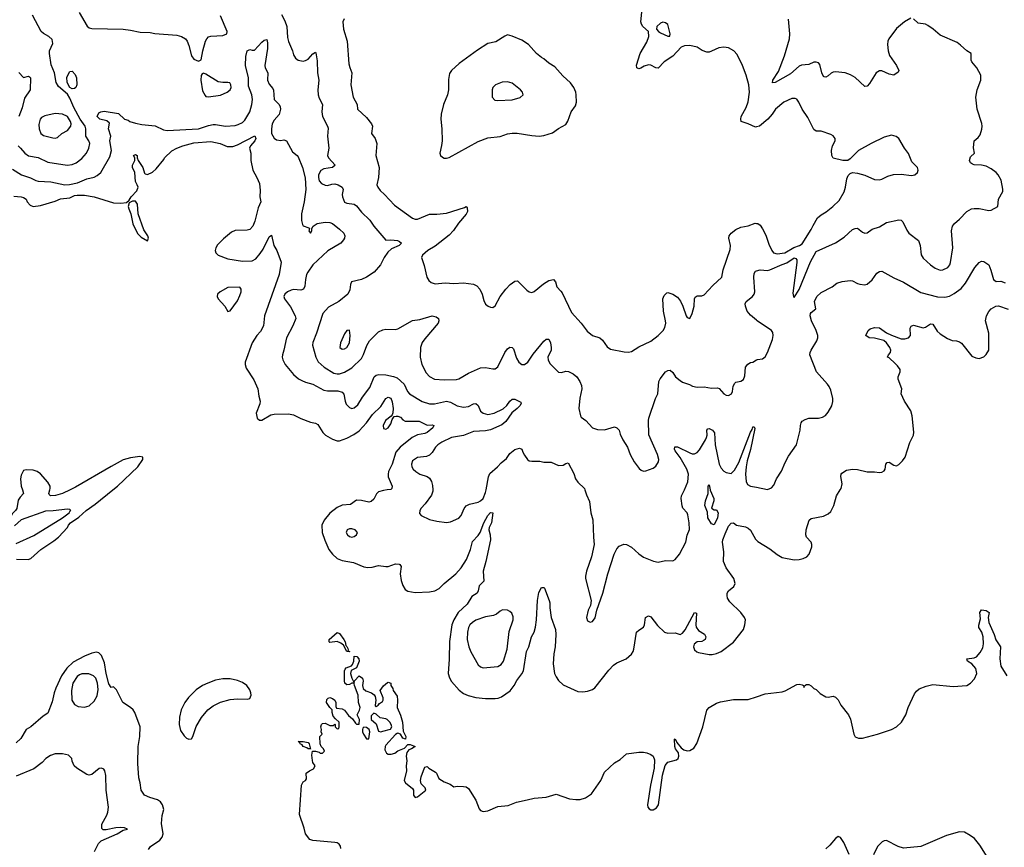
# Model space of a CAD drawing. Header units: inches. Extents: x 2001573 to 2220545, y 644482 to 846830.
# Tile 285 of 656: x 2123938 to 2132038, y 727060 to 733867. Entities that reach past the tile are written whole.
import ezdxf

# ---------------------------------------------------------------- set-up
doc = ezdxf.new("R2010")
doc.units = ezdxf.units.IN
doc.header["$MEASUREMENT"] = 0
for name, color, linetype in [('C1722', 7, 'Continuous'), ('C1723', 7, 'Continuous'), ('C1732', 7, 'Continuous'), ('C1733', 7, 'Continuous')]:
    doc.layers.add(name, color=color, linetype=linetype)

msp = doc.modelspace()

# ---------------------------------------------------------------- linework, layer by layer
at = {"layer": 'C1722', "color": 5}
for points, elevation in [([(2123960.4, 730000), (2123970.4, 729970), (2123940.6, 729939.4), (2123924.7, 729915.3), (2123913.2, 729846.8), (2123903.7, 729830), (2123876.7, 729803.3), (2123854, 729750), (2123845.4, 729745.4), (2123832.7, 729750), (2123840.4, 729850), (2123832.6, 729870), (2123810, 729899.6), (2123771.6, 729930), (2123730, 729982), (2123710, 729995.1), (2123695.4, 730000)], 220), ([(2123910.6, 729430.6), (2124006.2, 729426.2), (2124030, 729434), (2124113.1, 729510), (2124219.5, 729580.5), (2124256.3, 729610), (2124329.8, 729690.2), (2124338.9, 729710), (2124355.4, 729730), (2124423.6, 729776.4), (2124485.8, 729830), (2124557.8, 729882.2), (2124704.5, 730000)], 220), ([(2124353.7, 730000), (2124290, 729968.8), (2124233.2, 729953.2), (2124191.7, 729951.7), (2124180.5, 729960.5), (2124177, 729970), (2124186.5, 730000)], 220), ([(2126960.3, 730000), (2126930, 729995.9), (2126890, 729982.7), (2126872.9, 729967.1), (2126850, 729924), (2126830, 729903.1), (2126810, 729898.4), (2126750, 729913.3), (2126710, 729913.8), (2126659.3, 729880.7), (2126590, 729872.7), (2126550, 729855), (2126490, 729808.9), (2126441.5, 729750), (2126424.3, 729710), (2126425.2, 729650), (2126447.3, 729587.3), (2126482, 729510), (2126510.1, 729470.1), (2126550, 729435.5), (2126590, 729419.7), (2126682.7, 729402.7), (2126770, 729367.9), (2126801, 729361), (2126836.3, 729363.7), (2126890, 729378.5), (2126950, 729369.1), (2126970, 729370.2), (2127030, 729391.3), (2127058.8, 729390), (2127066.4, 729386.4), (2127075.6, 729370), (2127067.3, 729310), (2127074.8, 729254.8), (2127090, 729214), (2127110, 729180.5), (2127130, 729165.5), (2127190, 729154.6), (2127310, 729161.5), (2127352.7, 729170), (2127390, 729187.9), (2127430.6, 729229.4), (2127525.7, 729310), (2127570, 729359.1), (2127614, 729426), (2127645.8, 729510), (2127664.3, 729575.7), (2127710, 729625.4), (2127725.7, 729650), (2127757.5, 729730), (2127790, 729788.8), (2127810, 729813.4), (2127830, 729810.8), (2127819.6, 729730), (2127798.7, 729690), (2127798.6, 729670), (2127809.1, 729630), (2127810.1, 729590), (2127772.5, 729410), (2127751.3, 729330), (2127755.6, 729250), (2127717.7, 729210), (2127710.1, 729169.9), (2127701.5, 729150), (2127657.3, 729122.7), (2127619.6, 729060.4), (2127545.7, 728990), (2127508.1, 728930), (2127492.1, 728890), (2127473.3, 728753.3), (2127471.6, 728608.4), (2127462.6, 728490), (2127472.8, 728452.8), (2127490, 728423), (2127552.9, 728352.9), (2127590, 728325.7), (2127628.3, 728308.3), (2127690, 728291.1), (2127770, 728283.6), (2127850, 728284.4), (2127873.4, 728286.6), (2127902.5, 728297.5), (2127971.8, 728348.2), (2128005.6, 728390), (2128027.8, 728432.2), (2128070, 728485.8), (2128082, 728510), (2128107.1, 728670), (2128125.7, 728710), (2128148.2, 728790), (2128170.7, 728830), (2128182.2, 728870), (2128190.7, 728930), (2128196.8, 729090), (2128210, 729156), (2128230, 729198), (2128250, 729196), (2128254, 729190), (2128294.6, 729090), (2128300.3, 729070), (2128300.2, 729030), (2128311.3, 728950), (2128344.4, 728850), (2128347.9, 728810), (2128342, 728710), (2128331.3, 728650), (2128326, 728570), (2128338.5, 728490), (2128350, 728462), (2128370, 728432.7), (2128410, 728396.4), (2128530, 728340.3), (2128570, 728338.9), (2128610, 728344.9), (2128650, 728358.3), (2128669, 728371), (2128783.6, 728516.4), (2128822.2, 728557.8), (2128850, 728578.4), (2128926, 728610), (2128970, 728648), (2128983.6, 728670), (2128989.7, 728690.3), (2129011.1, 728828.9), (2129030, 728846.4), (2129070.6, 728869.4), (2129078.5, 728890), (2129087.3, 728950), (2129110, 728963.8), (2129130, 728955.5), (2129184.1, 728884.1), (2129243.7, 728830), (2129270, 728821.6), (2129330, 728822.9), (2129370, 728811.5), (2129390, 728822.3), (2129411.7, 728848.3), (2129490, 728990.4), (2129506, 728986), (2129498.9, 728890), (2129502.7, 728870), (2129523.4, 728843.4), (2129572.1, 728812.1), (2129581.2, 728790), (2129576.3, 728770), (2129570, 728762.6), (2129550, 728753.1), (2129510, 728749.1), (2129486, 728730), (2129482.3, 728710), (2129490, 728683.1), (2129508, 728668), (2129522.5, 728662.5), (2129610, 728646.5), (2129634.3, 728645.7), (2129670, 728652.8), (2129710, 728671.6), (2129810, 728747), (2129892.2, 728850), (2129904.4, 728890), (2129908.3, 728930), (2129900.4, 728950), (2129869.8, 728990), (2129779.1, 729079.1), (2129762, 729110), (2129757.7, 729130), (2129758.7, 729150), (2129769.6, 729170), (2129813.9, 729206.1), (2129822.9, 729230), (2129813.3, 729270), (2129750, 729359.7), (2129727.6, 729410), (2129731.7, 729490), (2129720.7, 729570), (2129723.5, 729590), (2129741.6, 729638.4), (2129770, 729700.7), (2129790, 729725.8), (2129810, 729727.6), (2129834.8, 729710), (2129910, 729696), (2129930, 729684.2), (2129950, 729668.2), (2129990, 729594.9), (2130000, 729585.1)], 220), ([(2127336.1, 730000), (2127336.5, 729990), (2127324.4, 729955.6), (2127273.8, 729886.2), (2127240.5, 729850), (2127230.7, 729830), (2127226.8, 729806.8), (2127242, 729790), (2127310, 729757.1), (2127370, 729741.6), (2127450, 729730.4), (2127483.3, 729736.7), (2127550, 729766.7), (2127570, 729787.7), (2127593.3, 729846.7), (2127610, 729868.7), (2127638.7, 729881.3), (2127710, 729899.7), (2127730, 729910.2), (2127751.6, 729930), (2127770, 729977.3), (2127774.2, 730000)], 240), ([(2128587.7, 730000), (2128599.8, 729959.8), (2128624.5, 729904.5), (2128636, 729810), (2128653.2, 729753.2), (2128657.1, 729610), (2128663.8, 729550), (2128643, 729450), (2128600.5, 729330), (2128592.7, 729290), (2128593, 729270), (2128639.1, 729090), (2128634.8, 729050), (2128614, 729010), (2128601, 728950), (2128610, 728922), (2128630, 728911.3), (2128650, 728918), (2128671.7, 728948.3), (2128686, 729010), (2128734, 729150), (2128776.9, 729310), (2128827.8, 729470), (2128850, 729514), (2128870, 729538), (2128907.9, 729552.1), (2128930, 729550.4), (2128970, 729528.5), (2129030, 729473.1), (2129070, 729447.4), (2129152.1, 729412.1), (2129190, 729405.8), (2129250, 729418.5), (2129310, 729417.1), (2129330, 729425.8), (2129365.4, 729470), (2129417.8, 729570), (2129430, 729626), (2129447.2, 729672.8), (2129445.8, 729730), (2129435, 729795), (2129427.8, 729810), (2129393.7, 729850), (2129387.2, 729867.2), (2129379.3, 729930), (2129383.5, 729950), (2129405.8, 730000)], 240), ([(2129617.9, 730000), (2129618.3, 729998.3), (2129647.6, 729930), (2129648.4, 729910), (2129630.4, 729850), (2129650, 729836.5), (2129670, 729836.9), (2129684.1, 729810), (2129678.5, 729770), (2129650, 729713), (2129630, 729719.3), (2129599.2, 729770), (2129596.6, 729816.6), (2129574.6, 729870), (2129578.5, 729910), (2129602.2, 729970), (2129602.1, 730000)], 220), ([(2123910, 729559.3), (2124055, 729625), (2124290.6, 729770), (2124344.2, 729810), (2124352.9, 729827.1), (2124359.3, 729830), (2124350, 729838), (2124330, 729840.7), (2124212.5, 729827.5), (2124150, 729826), (2123950, 729752.3), (2123896.2, 729703.8)], 240), ([(2124998.5, 727041.5), (2125014.1, 727065.9), (2125090, 727119.5), (2125110, 727144.4), (2125117.4, 727170), (2125103.3, 727256.7), (2125110, 727321), (2125123, 727370), (2125112.8, 727410), (2125095.1, 727435.1), (2125070.9, 727450.9), (2125009.3, 727470), (2124963.7, 727490), (2124938, 727530), (2124929.4, 727590), (2124918, 727630), (2124909.5, 727750.5), (2124912.3, 727890), (2124927, 727970), (2124929.4, 728050), (2124883.7, 728170), (2124872.3, 728190), (2124849.4, 728210), (2124787, 728250), (2124734.9, 728354.9), (2124710, 728379), (2124690, 728374), (2124670, 728405.2), (2124648.3, 728490), (2124636.2, 728576.2), (2124610, 728638), (2124590, 728659.7), (2124570, 728665.4), (2124530, 728656.9), (2124470, 728632.1), (2124378.7, 728581.3), (2124325.8, 728534.2), (2124282.5, 728470), (2124236.1, 728370), (2124221.9, 728330), (2124204.9, 728255.1), (2124170, 728163.7), (2124130, 728138.3), (2124030, 728049.6), (2123990, 728029.5), (2123946.4, 727953.6), (2123910, 727919.3)], 220), ([(2126578.4, 727050), (2126575.8, 727070), (2126565.9, 727085.9), (2126550, 727096.4), (2126530, 727100.7), (2126350, 727115.8), (2126324.4, 727124.4), (2126289.7, 727170), (2126278.2, 727218.2), (2126238.9, 727330), (2126255.1, 727570), (2126270, 727598.8), (2126288.7, 727610), (2126298, 727622), (2126295.3, 727670), (2126322, 727690), (2126354, 727706), (2126368, 727730), (2126350, 727758), (2126346.3, 727773.7), (2126342, 727818), (2126346, 727850), (2126371.1, 727851.1), (2126402, 727842), (2126410, 727834), (2126430, 727834), (2126446, 727850), (2126438, 727870), (2126418, 727890), (2126408.4, 727911.6), (2126406, 727970), (2126426, 727990), (2126418, 728010), (2126422, 728030), (2126415.3, 728050), (2126422, 728070), (2126430, 728078), (2126450, 728082), (2126490, 728062), (2126518, 728062), (2126530, 728074), (2126534, 728070), (2126534, 728050), (2126550, 728034), (2126562, 728038), (2126566, 728050), (2126566, 728090), (2126535.3, 728115.3), (2126518, 728138), (2126508.7, 728170), (2126508, 728190), (2126489.1, 728209.1), (2126462, 728250), (2126464.7, 728275.3), (2126474.6, 728285.4), (2126490, 728291.3), (2126510, 728284.7), (2126530, 728271), (2126538.8, 728250), (2126538, 728218), (2126545.4, 728205.4), (2126590, 728199.1), (2126610, 728187.3), (2126644, 728144), (2126676.9, 728116.9), (2126699.6, 728079.6), (2126710, 728072), (2126730, 728074), (2126732.3, 728110), (2126715.3, 728150), (2126733.4, 728186.6), (2126737.6, 728210), (2126724.2, 728250), (2126721.5, 728310), (2126691.6, 728390), (2126690, 728406), (2126688.9, 728408.9), (2126670, 728409.3), (2126650, 728398.4), (2126630, 728395.1), (2126612.7, 728410), (2126609.6, 728429.6), (2126609.4, 728510), (2126614.8, 728525.2), (2126624.9, 728535.1), (2126666.2, 728553.8), (2126676.9, 728563.1), (2126687.8, 728590), (2126689.3, 728630.7), (2126710.8, 728630), (2126727.3, 728610), (2126730.5, 728590), (2126710, 728535.3), (2126665.8, 728514.2), (2126660.5, 728490), (2126670, 728451.3), (2126690, 728414), (2126693.2, 728430), (2126729.3, 728470.7), (2126759.1, 728450), (2126764.4, 728430), (2126758.7, 728390), (2126764.7, 728364.7), (2126786.2, 728346.2), (2126831.6, 728331.6), (2126854, 728314), (2126861.6, 728301.6), (2126867.7, 728270), (2126861, 728230), (2126863.5, 728223.5), (2126870, 728218), (2126888, 728230), (2126897.2, 728242.8), (2126922, 728258), (2126928.7, 728270), (2126929, 728290), (2126903.7, 728350), (2126930, 728386.8), (2126964, 728416), (2126970, 728418), (2126991, 728410), (2126991.3, 728391.3), (2127006.8, 728366.8), (2127010.8, 728350), (2127042.8, 728302.8), (2127046.8, 728270), (2127042, 728210), (2127070, 728145.5), (2127087.5, 728090), (2127093.9, 728013.9), (2127114, 727970), (2127111, 727949), (2127090, 727957.2), (2127069.5, 727989.5), (2127050, 727999.3), (2127043.8, 727996.2), (2127030, 727986.6), (2126950, 727899.7), (2126943.9, 727890), (2126941.8, 727861.8), (2126954.3, 727834.3), (2126970, 727824.9), (2126994.2, 727825.8), (2127024.8, 727835.2), (2127050, 727853.4), (2127104, 727876), (2127130, 727904.7), (2127150, 727904.7), (2127190.7, 727890), (2127162, 727870), (2127138.8, 727861.2), (2127121.4, 727838.6), (2127117.3, 727810), (2127122.8, 727770), (2127116.3, 727730), (2127120.4, 727690), (2127100.5, 727610), (2127110.6, 727590), (2127170, 727542.8), (2127177.1, 727530), (2127178, 727490), (2127190, 727470.8), (2127210, 727474.9), (2127279, 727530), (2127274, 727550), (2127241.5, 727581.5), (2127235.1, 727610), (2127239.4, 727640.6), (2127267.3, 727712.7), (2127270, 727718), (2127290, 727724.7), (2127304.7, 727710), (2127358, 727678), (2127366, 727670), (2127387, 727627), (2127430, 727597.6), (2127480.5, 727580.5), (2127510, 727556), (2127538, 727562), (2127590, 727561.3), (2127610, 727556.2), (2127630, 727542.8), (2127690, 727447), (2127716.7, 727376.7), (2127730, 727361.3), (2127750, 727353.7), (2127790, 727358.7), (2127870, 727396.1), (2127957, 727403), (2128026, 727430), (2128111.6, 727451.6), (2128170, 727464), (2128268.3, 727471.7), (2128350, 727496.3), (2128459.9, 727459.9), (2128511.8, 727451.8), (2128550, 727452.5), (2128593.8, 727466.2), (2128641.6, 727498.4), (2128718.8, 727610), (2128750, 727679), (2128830, 727754.1), (2128877.5, 727782.5), (2128930, 727828), (2129030, 727841.4), (2129070, 727841.5), (2129098.1, 727838.1), (2129130, 727823.6), (2129150, 727808.7), (2129159.8, 727779.8), (2129158.7, 727710), (2129128.6, 727571.4), (2129101.6, 727410), (2129105.7, 727390), (2129117.3, 727377.3), (2129130, 727368.8), (2129150, 727368.8), (2129175.5, 727384.5), (2129192.3, 727410), (2129226.4, 727653.6), (2129246.6, 727733.4), (2129270, 727760.9), (2129340.2, 727779.8), (2129354.2, 727790), (2129361.6, 727810), (2129357.5, 727837.5), (2129333.3, 727870), (2129326.2, 727890), (2129326, 727950), (2129331, 727951), (2129343.1, 727923.1), (2129378.6, 727878.6), (2129401.4, 727861.4), (2129430, 727853.8), (2129450, 727855.2), (2129484.5, 727875.5), (2129507.4, 727912.6), (2129556.7, 728050), (2129590, 728187.7), (2129610, 728210.3), (2129670, 728246.2), (2129702.8, 728257.2), (2129810, 728276.4), (2129930, 728274.5), (2130000, 728298.8)], 180), ([(2124553.6, 727026.4), (2124587, 727090), (2124607.3, 727112.7), (2124738.9, 727170), (2124790, 727200.3), (2124824, 727210), (2124799.7, 727219.7), (2124770, 727223.1), (2124730, 727219.8), (2124650, 727203.1), (2124624.7, 727204.7), (2124614.2, 727214.2), (2124613.6, 727250), (2124655, 727325), (2124663.1, 727350), (2124667.3, 727390), (2124650.4, 727530), (2124647.8, 727650), (2124638, 727690), (2124630, 727703.6), (2124610, 727709.6), (2124592.7, 727707.3), (2124530, 727659.3), (2124510, 727653.2), (2124490, 727659.3), (2124408, 727710), (2124386, 727730), (2124368.7, 727768.7), (2124368, 727790), (2124338, 727818), (2124290, 727829), (2124230, 727828.7), (2124190, 727815.3), (2124152, 727790), (2124122, 727758), (2124053.4, 727706.6), (2123910, 727645.2)], 240)]:
    msp.add_lwpolyline(points, dxfattribs=dict(at, elevation=elevation))
for points, elevation in [([(2126670, 729679.5), (2126650, 729679.5), (2126631, 729670), (2126624.9, 729650), (2126634, 729630), (2126650, 729616.3), (2126670, 729610.6), (2126690, 729616.3), (2126709.2, 729630), (2126717.2, 729650), (2126699, 729670)], 240), ([(2127910, 729013.3), (2127890, 729002.9), (2127861.5, 728978.5), (2127834.7, 728965.3), (2127770, 728955.1), (2127690, 728928.7), (2127661.7, 728910), (2127642, 728890), (2127630.9, 728869.1), (2127621.6, 728830), (2127619.7, 728770), (2127632.7, 728710), (2127650, 728666.4), (2127710, 728561.3), (2127730, 728543.1), (2127750, 728536.5), (2127870, 728546.3), (2127897.6, 728562.4), (2127916.9, 728590), (2127946.8, 728690), (2127965.3, 728834.7), (2127998, 728930), (2127996.2, 728956.2), (2127985.3, 728985.3), (2127970, 729000.7), (2127949.6, 729009.6)], 240), ([(2126650, 728668), (2126629.4, 728670), (2126602, 728722), (2126579.7, 728739.7), (2126550, 728754), (2126490, 728745.2), (2126484, 728750), (2126482.7, 728770), (2126550, 728827.3), (2126570, 728819.1), (2126605.5, 728770), (2126614.9, 728750), (2126620.7, 728720.7), (2126630, 728711.3), (2126638.8, 728690), (2126638, 728678), (2126650, 728671.3)], 180), ([(2124450, 728487.5), (2124430, 728479.8), (2124410, 728464.2), (2124376, 728410), (2124362.7, 728350), (2124368.1, 728270), (2124390, 728234), (2124419.3, 728219.3), (2124470, 728213.2), (2124510, 728224.4), (2124550, 728262.6), (2124575, 728305), (2124582.8, 728357.2), (2124578.2, 728410), (2124563.2, 728450), (2124545.4, 728470), (2124505.7, 728485.7)], 240), ([(2125610, 728445.4), (2125550, 728434.5), (2125486.7, 728410), (2125442.2, 728390), (2125390, 728356.2), (2125327.2, 728292.8), (2125296.5, 728250), (2125266.9, 728190), (2125252.7, 728130), (2125249.7, 728070), (2125261.4, 728021.4), (2125290, 727976.8), (2125310, 727958.9), (2125330, 727948.9), (2125350, 727951.5), (2125363.5, 727970), (2125390, 728052.4), (2125432.3, 728127.7), (2125486.4, 728190), (2125530, 728224.2), (2125590, 728253.8), (2125670, 728276), (2125730, 728281.8), (2125810, 728278.4), (2125830, 728283.2), (2125841.9, 728310), (2125839.6, 728330), (2125830, 728356.2), (2125805.8, 728390), (2125770, 728416.7), (2125730, 728433.1), (2125670, 728444.7)], 220), ([(2126850, 728164), (2126830, 728142), (2126828.5, 728110), (2126870, 728076), (2126890, 728016), (2126910, 728008.4), (2126924.2, 728015.8), (2126989.6, 728030.4), (2126998, 728050), (2126994, 728070), (2126983.5, 728090), (2126962, 728110), (2126950, 728117.4), (2126903.6, 728123.6), (2126870, 728154)], 180), ([(2126770, 728048.7), (2126760.7, 728039.3), (2126758.8, 728030), (2126758.8, 728010), (2126766, 727990), (2126790, 727951.3), (2126810, 727952), (2126817.4, 728010), (2126813.3, 728030), (2126790, 728046.6)], 180), ([(2126330, 727866), (2126328.9, 727868.9), (2126311.1, 727868.9), (2126298.9, 727878.9), (2126269.3, 727890), (2126262.7, 727902.7), (2126246, 727910), (2126242, 727922), (2126228, 727930), (2126268.9, 727931.1), (2126310, 727922), (2126318, 727910)], 180)]:
    msp.add_lwpolyline(points, close=True, dxfattribs=dict(at, elevation=elevation))
at = {"layer": 'C1723', "color": 5}
for points, elevation in [([(2123926, 732830), (2123943.1, 732810), (2123980.9, 732770), (2124010, 732746.7), (2124090, 732733.8), (2124170, 732696.1), (2124329.1, 732670.9), (2124370, 732676.3), (2124403.6, 732690), (2124450, 732724.3), (2124486.2, 732770), (2124507.2, 732810), (2124514.2, 732850), (2124507.1, 732870), (2124480.8, 732910), (2124482.1, 732970), (2124475.4, 732990), (2124436.2, 733050), (2124384.1, 733144.1), (2124350, 733222.8), (2124330, 733253.4), (2124257.2, 733317.2), (2124236.9, 733350), (2124223.1, 733430), (2124195.8, 733495.8), (2124182.6, 733590), (2124184.4, 733610), (2124209.7, 733670), (2124204.6, 733704.6), (2124176.4, 733730), (2124134.1, 733754.1), (2124115.8, 733770), (2124042.9, 733902.9)], 260), ([(2124426, 733926), (2124493.4, 733813.4), (2124510, 733800.3), (2124530, 733794.9), (2124788.7, 733788.7), (2124850, 733781.6), (2124930, 733763.6), (2125010, 733762), (2125050, 733753.4), (2125230, 733740.1), (2125270.1, 733730.1), (2125301.7, 733710), (2125316.2, 733690), (2125330, 733654), (2125350.5, 733570), (2125370, 733542.8), (2125410, 733524.7), (2125430, 733536), (2125444.5, 733610), (2125467.5, 733690), (2125476.3, 733710), (2125490, 733725.7), (2125510, 733732.4), (2125610, 733736), (2125643, 733750), (2125646, 733770), (2125590, 733898)], 260), ([(2126092.6, 733910), (2126118.3, 733858.3), (2126134.3, 733810), (2126141.6, 733721.6), (2126148.7, 733688.7), (2126181.3, 733610), (2126190, 733578), (2126207.3, 733550), (2126230, 733534.8), (2126270, 733526.8), (2126290, 733531), (2126310, 733542.8), (2126350, 733587.3), (2126370, 733600.7), (2126373.9, 733593.9), (2126384.7, 733530), (2126387.8, 733430), (2126397.8, 733370), (2126390.2, 733290), (2126393.4, 733250), (2126401.2, 733221.2), (2126430.3, 733170), (2126424.7, 733110), (2126429, 733070), (2126471.3, 732991.3), (2126474.5, 732974.5), (2126469.5, 732909.5), (2126480.3, 732810), (2126470.4, 732750), (2126477.1, 732730), (2126534, 732670), (2126510.6, 732650), (2126439.1, 732640.9), (2126414.5, 732625.5), (2126395.2, 732590), (2126394.7, 732570), (2126402.7, 732542.7), (2126420.3, 732520.3), (2126450, 732504.7), (2126470, 732504.1), (2126505.8, 732514.2), (2126530, 732516), (2126558.5, 732510), (2126591.6, 732490), (2126600.3, 732470), (2126591.8, 732430), (2126593.7, 732410), (2126610, 732366.8), (2126630, 732357.1), (2126690, 732350.3), (2126710, 732336.5), (2126750, 732283.1), (2126818.1, 732218.1), (2126850.3, 732170), (2126950, 732054.9), (2126990, 732057.2), (2127046, 732050), (2127063.7, 732043.7), (2127078.7, 732030), (2127058.9, 732010), (2126997.8, 731982.2), (2126965.1, 731954.9), (2126936, 731910), (2126906, 731850), (2126853, 731790), (2126791.2, 731748.8), (2126750, 731729.7), (2126668.6, 731711.4), (2126659.1, 731690), (2126654.2, 731645.8), (2126636.3, 731610), (2126562, 731550), (2126477.8, 731502.2), (2126431.5, 731450), (2126380.7, 731290), (2126348.6, 731211.4), (2126346.2, 731190), (2126374, 731090), (2126393.4, 731053.4), (2126443.2, 731010), (2126520.9, 730960.9), (2126550, 730954.4), (2126570, 730955.3), (2126610, 730967.3), (2126670, 731004.7), (2126750, 731080.3), (2126767, 731113), (2126793.7, 731186.3), (2126815.7, 731224.3), (2126890, 731299.6), (2126924, 731316), (2126950, 731322), (2127030, 731319.6), (2127050, 731323.2), (2127170, 731392.9), (2127230, 731401.2), (2127330, 731430.3), (2127363.7, 731423.7), (2127382, 731410), (2127386, 731390), (2127381.6, 731370), (2127270, 731241.7), (2127250, 731211.3), (2127235.2, 731170), (2127233.4, 731090), (2127246.9, 731030), (2127282.5, 730962.5), (2127310, 730932.9), (2127351.1, 730911.1), (2127430, 730904.7), (2127530, 730908.1), (2127550, 730912.8), (2127630, 730959), (2127730, 731002.4), (2127770, 731007), (2127830, 730995.5), (2127850, 730996.3), (2127870, 731010.7), (2127930, 731130.4), (2127950, 731159.3), (2127970, 731173), (2127990, 731170.6), (2127998.9, 731158.9), (2128024.2, 731084.2), (2128044.6, 731050), (2128070, 731030.3), (2128090, 731030.3), (2128117.2, 731050), (2128163, 731117), (2128250, 731223.1), (2128270, 731238.4), (2128290, 731240.5), (2128305.7, 731210), (2128310.3, 731170), (2128308.8, 731150), (2128282.8, 731090), (2128284.9, 731070), (2128300.5, 731040.5), (2128370, 730966.7), (2128394.5, 730965.5), (2128430, 730975.5), (2128452.8, 730972.8), (2128490, 730954), (2128521, 730930), (2128546.8, 730890), (2128558.5, 730858.5), (2128562, 730830), (2128546.9, 730753.1), (2128538, 730670), (2128550.7, 730610), (2128558, 730598), (2128594.8, 730570), (2128650, 730510.8), (2128690, 730497.3), (2128750, 730494), (2128830, 730518.8), (2128851.3, 730510), (2128870, 730491.3), (2128878, 730458), (2128899.1, 730410), (2128939.3, 730350), (2128960.5, 730290), (2128992.4, 730230), (2129034.3, 730174.3), (2129050, 730161.6), (2129070, 730154.4), (2129090, 730155.8), (2129150, 730178.7), (2129170, 730194.4), (2129193.7, 730230), (2129196, 730250), (2129186.2, 730290), (2129113.1, 730453.1), (2129111.1, 730570), (2129112.8, 730590), (2129167.8, 730750), (2129187.8, 730790), (2129196.9, 730890), (2129206.3, 730913.7), (2129249.6, 730970), (2129270, 730981.6), (2129290, 730983), (2129310, 730964), (2129333.4, 730930), (2129370, 730898.3), (2129390, 730886.3), (2129447.2, 730867.2), (2129472.1, 730852.1), (2129510, 730844.4), (2129570, 730848), (2129630, 730836.3), (2129678.5, 730838.5), (2129692.5, 730832.5), (2129731, 730790), (2129750, 730779.1), (2129770, 730776.3), (2129792.3, 730790), (2129800.9, 730810), (2129807.3, 730852.7), (2129822, 730878), (2129830, 730886), (2129870, 730894.8), (2129892.3, 730907.7), (2129902.5, 730937.5), (2129909.5, 731010), (2129926.8, 731033.2), (2129950, 731046.8), (2129970, 731051), (2130000, 731068.6)], 260), ([(2130000, 732985.8), (2129990, 732984), (2129930, 733011.1), (2129873.2, 733030), (2129869.5, 733049.5), (2129874.3, 733070), (2129914.5, 733145.5), (2129930, 733191), (2129940.4, 733270), (2129935.6, 733330), (2129914, 733410), (2129883.5, 733490), (2129839.5, 733579.5), (2129811.8, 733610), (2129770, 733635.8), (2129730, 733641), (2129690, 733635.6), (2129630, 733607.3), (2129610, 733600.7), (2129590, 733600.7), (2129552.9, 733612.9), (2129510, 733640.7), (2129450, 733654.5), (2129408.3, 733651.7), (2129379.9, 733640.1), (2129312, 733568), (2129240.7, 733519.3), (2129190, 733469.7), (2129170, 733472.4), (2129130, 733492.1), (2129110, 733495), (2129075.9, 733484.1), (2129047.8, 733467.8), (2129030, 733463.6), (2129014, 733470), (2129012.1, 733492.1), (2129043.5, 733590), (2129097.8, 733682.2), (2129113.6, 733730), (2129109.5, 733769.5), (2129063.7, 733810), (2129052, 733830), (2129047.8, 733850), (2129056.3, 733930)], 280), ([(2126606.7, 733873.3), (2126596.4, 733850), (2126602.6, 733790), (2126631.5, 733690), (2126644.7, 733504.7), (2126652.6, 733472.6), (2126671.5, 733430), (2126662.3, 733330), (2126682.4, 733230), (2126714.6, 733170), (2126716.9, 733130), (2126790, 733061.6), (2126833, 733010), (2126839, 732990), (2126832.8, 732930), (2126861.3, 732890), (2126876.4, 732850), (2126867.8, 732750), (2126893.8, 732650), (2126889.1, 732570), (2126876.5, 732510), (2126883.2, 732490), (2126903.2, 732463.2), (2126940.3, 732430), (2127022.3, 732342.3), (2127170, 732234.9), (2127190, 732225.5), (2127210, 732225), (2127310, 732267.7), (2127370, 732267.6), (2127450, 732276.8), (2127598.2, 732321.8), (2127610.7, 732330.7), (2127619.9, 732319.9), (2127620.8, 732290), (2127612, 732268), (2127547.6, 732192.4), (2127507, 732133), (2127470, 732093.5), (2127356.6, 732003.4), (2127294.9, 731970), (2127250.7, 731930), (2127242.8, 731910), (2127264.9, 731844.9), (2127288.4, 731750), (2127303, 731723), (2127324.2, 731704.2), (2127354.7, 731694.7), (2127438.6, 731701.4), (2127510, 731697.3), (2127590, 731703.2), (2127672.3, 731692.3), (2127697.4, 731677.4), (2127724.4, 731650), (2127743.1, 731610), (2127756.7, 731556.7), (2127770, 731527.7), (2127791.3, 731510), (2127810, 731502), (2127830, 731500.7), (2127850, 731514.8), (2127891.6, 731590), (2127935.8, 731650), (2127971.5, 731690), (2128010, 731715.6), (2128030, 731719.5), (2128036.3, 731716.3), (2128110, 731643.7), (2128130, 731628.5), (2128150, 731623.1), (2128170, 731631.8), (2128246, 731694), (2128290, 731721.3), (2128330.2, 731730.2), (2128346.4, 731710), (2128356.3, 731670), (2128390, 731635.5), (2128399.5, 731619.5), (2128477.7, 731457.7), (2128556.5, 731370), (2128604.9, 731304.9), (2128650, 731270.2), (2128710.7, 731250), (2128733, 731230), (2128770, 731176.3), (2128797.7, 731157.7), (2128910, 731134), (2128946.3, 731133.7), (2128970, 731138.8), (2129030, 731176.4), (2129130, 731222.6), (2129189.6, 731270), (2129231, 731310), (2129244, 731336), (2129252.2, 731370), (2129251.3, 731391.3), (2129233.3, 731470), (2129229.7, 731570.3), (2129240.5, 731599.5), (2129260.9, 731619.1), (2129270, 731622.8), (2129310, 731610.4), (2129350, 731584.9), (2129372.8, 731552.8), (2129394.4, 731510), (2129421.6, 731430), (2129430, 731417.3), (2129451.9, 731408.1), (2129469.4, 731450), (2129486, 731510), (2129489.2, 731570.8), (2129494, 731586), (2129510, 731596), (2129550, 731594.8), (2129570, 731602.8), (2129639.7, 731680.3), (2129713.6, 731750), (2129724.2, 731810), (2129782.7, 731977.3), (2129784.2, 732010), (2129770.9, 732070), (2129774, 732090), (2129789.8, 732110.2), (2129830, 732141.3), (2129870, 732160.2), (2129929.7, 732170.3), (2129987.7, 732192.3), (2130000, 732191.2)], 280), ([(2123877.8, 732637.8), (2123952.3, 732592.3), (2124026.4, 732566.4), (2124070, 732543.5), (2124090, 732539.7), (2124193.7, 732533.7), (2124309.3, 732509.3), (2124348.9, 732511.1), (2124414.1, 732525.9), (2124490, 732556.9), (2124550, 732572.9), (2124574.7, 732585.3), (2124605.4, 732610), (2124679.8, 732740.2), (2124692, 732790), (2124678.3, 732870), (2124686.9, 732910), (2124669.7, 732970), (2124675.6, 733015.6), (2124655.6, 733035.6), (2124598, 733050), (2124574, 733070), (2124590, 733102), (2124606, 733110), (2124633.7, 733113.7), (2124750, 733096), (2124801, 733050), (2124830, 733040.3), (2124844.9, 733030), (2124890, 733015), (2124943.9, 733003.9), (2125053.6, 732993.6), (2125120.6, 732960.6), (2125150, 732954.7), (2125410, 732968.5), (2125490, 732996.9), (2125530, 733005.3), (2125550, 733005.8), (2125630, 732991.5), (2125710, 732997.3), (2125736.3, 733003.7), (2125770, 733020.3), (2125790, 733040.3), (2125829.9, 733110.1), (2125848.3, 733170), (2125854, 733210), (2125848.7, 733250), (2125820.6, 733320.6), (2125820.8, 733390), (2125795.9, 733490), (2125797, 733563), (2125808.5, 733610), (2125830, 733623), (2125850, 733615.8), (2125870, 733615.3), (2125930, 733682.3), (2125950, 733697.6), (2125970, 733702.8), (2125976.4, 733676.4), (2125975.8, 733630), (2125955.5, 733490), (2125958, 733470), (2125979.8, 733430), (2125976.9, 733370), (2125990, 733336.4), (2126020.3, 733300.3), (2126026.5, 733286.5), (2126030.4, 733210), (2126072.2, 733170), (2126081.7, 733150), (2126083.6, 733130), (2126072.1, 733087.9), (2126030, 733040.5), (2126015.6, 733010), (2126009.3, 732970), (2126010.2, 732930), (2126030, 732892.2), (2126050, 732878.9), (2126085.4, 732874.6), (2126110, 732877.6), (2126131.7, 732871.7), (2126180.9, 732780.9), (2126221, 732750), (2126230, 732738), (2126264.9, 732650), (2126285, 732565), (2126291.3, 732470), (2126278.1, 732370), (2126255.5, 732270), (2126255, 732215), (2126263.7, 732183.7), (2126270, 732172.4), (2126316.3, 732156.3), (2126321, 732150), (2126316, 732130), (2126330, 732111.3), (2126341.2, 732130), (2126342, 732150), (2126352.7, 732170), (2126383.7, 732190), (2126450, 732201.6), (2126490, 732198.6), (2126510.4, 732190), (2126570, 732145.3), (2126605.3, 732110), (2126614, 732090), (2126610.5, 732070), (2126602.9, 732057.1), (2126578.4, 732030), (2126472.8, 731967.2), (2126350.1, 731849.9), (2126308.6, 731791.4), (2126298.5, 731770), (2126289.3, 731730.7), (2126284.2, 731675.8), (2126272.4, 731650), (2126250, 731642.6), (2126190, 731646.6), (2126170, 731643.5), (2126140.5, 731630), (2126119.3, 731610), (2126110.4, 731590), (2126115.8, 731570), (2126165.3, 731505.3), (2126205.3, 731430), (2126208.9, 731410), (2126185.7, 731350), (2126132.6, 731250), (2126111.5, 731150), (2126098.7, 731110), (2126097.6, 731090), (2126103.1, 731070), (2126122, 731030), (2126190, 730948.2), (2126232.6, 730912.6), (2126258.2, 730898.2), (2126290, 730885.3), (2126350, 730870.3), (2126440.6, 730820.6), (2126470, 730815.4), (2126553.8, 730813.8), (2126590, 730804.2), (2126605.8, 730785.8), (2126614.4, 730730), (2126623.7, 730703.7), (2126650, 730677.4), (2126670, 730670.3), (2126690, 730675.3), (2126719.4, 730700.6), (2126756.9, 730763.1), (2126817, 730843), (2126855.3, 730930), (2126870, 730943.9), (2126891.6, 730948.4), (2126950, 730945.6), (2127013.2, 730933.2), (2127041.9, 730921.9), (2127101.5, 730870), (2127128, 730808), (2127143.7, 730790), (2127250, 730725.3), (2127310, 730706.2), (2127350, 730706.7), (2127450, 730728.9), (2127481.1, 730721.1), (2127536.3, 730690), (2127590, 730680.2), (2127630, 730686.5), (2127670, 730708.2), (2127690, 730710.3), (2127710, 730692.4), (2127730, 730647.9), (2127751.5, 730631.5), (2127790, 730620.9), (2127841.6, 730630), (2127914.8, 730665.2), (2127946.7, 730693.3), (2127970, 730728.8), (2127990, 730746.3), (2128010, 730745.3), (2128060.7, 730720.7), (2128064.4, 730710), (2128052.3, 730690), (2128031.6, 730668.4), (2127985.9, 730634.1), (2127937.9, 730562.1), (2127904.6, 730535.4), (2127810, 730493.9), (2127770, 730486.6), (2127670, 730479.8), (2127590, 730447.4), (2127490, 730430.9), (2127410, 730391.2), (2127378.4, 730370), (2127358, 730350), (2127330, 730307), (2127310, 730285.1), (2127285.8, 730274.2), (2127210, 730264.7), (2127170, 730238), (2127160.7, 730210), (2127164.7, 730190), (2127176, 730170), (2127195.8, 730150), (2127230, 730127.6), (2127290, 730110.4), (2127310, 730095.5), (2127326.4, 730070), (2127334.7, 730034.7), (2127336.1, 730000)], 240), ([(2123930, 733432.4), (2123970, 733390.7), (2124010, 733402), (2124018, 733398), (2124027.7, 733387.7), (2124023.6, 733290), (2123977.4, 733222.6), (2123958.3, 733141.7), (2123931.3, 733070)], 260), ([(2123890, 732414.3), (2123950, 732411.3), (2123970, 732404.9), (2123990, 732390.4), (2123999.5, 732370), (2124022.7, 732342.7), (2124050, 732331.5), (2124110, 732338.6), (2124230, 732375.2), (2124272.9, 732392.9), (2124350, 732401.5), (2124390, 732420.5), (2124410, 732424.7), (2124470, 732424), (2124550.8, 732410), (2124710, 732360.7), (2124770, 732357.3), (2124816, 732364), (2124837.5, 732382.5), (2124854, 732410), (2124900.4, 732459.6), (2124911.4, 732488.6), (2124905.3, 732510), (2124890, 732537), (2124884.2, 732610), (2124866.6, 732650), (2124866.5, 732670), (2124886.3, 732710), (2124885.6, 732730), (2124874.5, 732750), (2124884.5, 732755.5), (2124890, 732758.3), (2124903.8, 732750), (2124904.7, 732730), (2124913.1, 732710), (2124951, 732650), (2124965.7, 732605.7), (2124970, 732599.1), (2124990, 732592.4), (2125030, 732612.8), (2125059.6, 732640.4), (2125123.3, 732716.7), (2125129, 732730), (2125190, 732788.1), (2125229.8, 732810), (2125280.4, 732830), (2125370, 732852.9), (2125510, 732865.3), (2125586, 732850), (2125644.2, 732824.2), (2125690, 732824.3), (2125730, 732838.5), (2125871, 732911), (2125879.2, 732890), (2125871.9, 732870), (2125836, 732830), (2125829.3, 732810.7), (2125840.6, 732770), (2125838.5, 732710), (2125855, 732630), (2125890, 732567.9), (2125910, 732520.4), (2125916.5, 732463.5), (2125914, 732410), (2125922, 732370), (2125900.6, 732319.4), (2125873.3, 732210), (2125855.3, 732170), (2125830, 732142.3), (2125810, 732136.4), (2125710, 732132.2), (2125680.9, 732119.1), (2125615.5, 732064.5), (2125565.8, 732014.2), (2125550.2, 731990), (2125545.6, 731970), (2125551.5, 731950), (2125570.2, 731930.2), (2125650, 731901), (2125770, 731879.8), (2125850, 731884.8), (2125879.3, 731900.7), (2125917, 731943), (2125940, 731980), (2125990, 732080.4), (2126010, 732094), (2126028.8, 732008.8), (2126053.4, 731970), (2126090, 731872), (2126072.4, 731770), (2125952.3, 731430), (2125943.8, 731350), (2125918.8, 731301.2), (2125890, 731269.8), (2125850.1, 731210), (2125793.8, 731050), (2125792.8, 731030), (2125800.7, 731000.7), (2125863.9, 730903.9), (2125895.6, 730830), (2125904, 730770), (2125915.3, 730730), (2125912.3, 730707.7), (2125884.2, 730630), (2125890.4, 730590.4), (2125910, 730573.4), (2125930, 730574), (2126002.6, 730617.4), (2126030, 730623.1), (2126150, 730624), (2126190, 730617.4), (2126250, 730587.4), (2126330, 730557.6), (2126370, 730548.2), (2126390, 730537.1), (2126431.7, 730471.7), (2126453.4, 730450), (2126510, 730416.4), (2126550, 730402.4), (2126570, 730402.4), (2126630, 730423.7), (2126686, 730454), (2126730, 730484.6), (2126790, 730551.1), (2126839.7, 730620.3), (2126910, 730686.7), (2126950, 730750.2), (2126970, 730762.9), (2126990, 730753.4), (2127002.6, 730722.6), (2127010.2, 730669.8), (2127007, 730633), (2127002.6, 730617.4), (2126992.8, 730607.2), (2126946.3, 730570), (2126928.1, 730530), (2126930, 730505.5), (2126950, 730498.3), (2126970, 730509.2), (2126990, 730542.4), (2127001.4, 730578.6), (2127017.7, 730602.3), (2127033.8, 730606.2), (2127050, 730606), (2127070, 730596.5), (2127090, 730576.9), (2127110, 730565.9), (2127224.9, 730564.9), (2127290, 730531.1), (2127330, 730534.4), (2127344, 730530), (2127335.8, 730510), (2127290, 730472.7), (2127270, 730464.5), (2127210, 730453), (2127166.4, 730430), (2127067.2, 730350), (2127032.8, 730310), (2127002.7, 730210), (2126972.1, 730150), (2126967.8, 730130), (2126970, 730108), (2127001.7, 730030), (2126999.3, 730010), (2126990, 730004), (2126960.3, 730000)], 220), ([(2130000, 731394.4), (2129950, 731437), (2129923.6, 731470), (2129909.5, 731510), (2129907, 731530), (2129914.5, 731550), (2129967.6, 731590), (2129980.4, 731610), (2129984.7, 731630), (2129978.3, 731750), (2129981.4, 731778.6), (2129990, 731797.3), (2130000, 731800.6)], 260), ([(2129405.8, 730000), (2129434.8, 730065.2), (2129438.8, 730130), (2129425.8, 730170), (2129370, 730265.6), (2129330, 730320.4), (2129324.5, 730335.5), (2129326.3, 730353.7), (2129350, 730354.3), (2129450, 730303.2), (2129470, 730296.3), (2129490, 730296.8), (2129510, 730307.8), (2129530, 730328), (2129578.7, 730410), (2129589.1, 730430), (2129592.7, 730450), (2129591.8, 730490), (2129598.6, 730501.4), (2129610, 730504.9), (2129636.5, 730490), (2129654.5, 730470), (2129660.1, 730370), (2129693.4, 730210), (2129710, 730179.5), (2129730, 730154.9), (2129750, 730143.2), (2129790, 730134.6), (2129818.4, 730161.6), (2129854.6, 730225.4), (2129950, 730474.9), (2129963.6, 730496.4), (2129970, 730519.1), (2129979.1, 730519.1), (2129985.4, 730505.4), (2129950, 730332.3), (2129922.5, 730237.5), (2129914.4, 730190), (2129909.5, 730130), (2129913.5, 730070), (2129925.1, 730045.1), (2129950, 730031.3), (2130000, 730021)], 240), ([(2127774.2, 730000), (2127794, 730106), (2127805.9, 730134.1), (2127869.7, 730190), (2127898.3, 730221.7), (2127943.1, 730256.9), (2127970, 730299.1), (2128010.9, 730330.9), (2128050, 730342), (2128070, 730334), (2128076, 730310), (2128090, 730284.7), (2128116, 730250), (2128130, 730238.8), (2128150, 730234.8), (2128215.9, 730235.9), (2128250, 730227.3), (2128310, 730226.8), (2128370, 730200.7), (2128410, 730204), (2128430, 730217.3), (2128450, 730221), (2128495.8, 730135.8), (2128510.7, 730090), (2128530, 730062.8), (2128584.7, 730010), (2128587.7, 730000)], 240), ([(2124704.5, 730000), (2124741.8, 730030), (2124909.8, 730190), (2124952, 730250), (2124949.5, 730269.5), (2124925.5, 730274.5), (2124850, 730263), (2124790, 730245.7), (2124690, 730192.9), (2124398.2, 730021.8), (2124353.7, 730000)], 220), ([(2124186.5, 730000), (2124189.6, 730010), (2124189.6, 730030), (2124170, 730063.7), (2124110, 730131.5), (2124082.7, 730150), (2124050, 730160.5), (2123990, 730164.5), (2123970, 730158), (2123950, 730121.2), (2123945.6, 730090), (2123950.2, 730030.2), (2123960.4, 730000)], 220), ([(2129602.1, 730000), (2129602, 730030), (2129610, 730040.7), (2129617.9, 730000)], 220)]:
    msp.add_lwpolyline(points, dxfattribs=dict(at, elevation=elevation))
for points, elevation in [([(2129230, 733846), (2129210, 733839.5), (2129179.3, 733810), (2129178, 733790), (2129194, 733770), (2129210, 733759.3), (2129270, 733731.3), (2129287.3, 733732.7), (2129288.7, 733750), (2129270, 733828), (2129250, 733841.2)], 280), ([(2127950, 733741.2), (2127927.9, 733732.1), (2127854.6, 733685.4), (2127790, 733671.8), (2127703.7, 733616.3), (2127554.4, 733505.6), (2127490.3, 733449.7), (2127474.6, 733425.4), (2127464.8, 733375.2), (2127466, 733290), (2127456.5, 733250), (2127424.9, 733170), (2127405.7, 733090), (2127401.7, 733050), (2127410.3, 732970), (2127413.1, 732870), (2127409, 732831), (2127394.4, 732770), (2127400.5, 732750), (2127415.1, 732735.1), (2127430, 732727.2), (2127450, 732727.4), (2127470, 732734), (2127710, 732866.5), (2127790, 732896.5), (2127890, 732906.5), (2127950, 732928.8), (2127990, 732933.7), (2128030, 732934), (2128150, 732914), (2128211, 732909), (2128250, 732913.4), (2128322.4, 732937.6), (2128370, 732972.4), (2128430, 733004), (2128447, 733033), (2128475.8, 733110), (2128510, 733159.1), (2128517.7, 733190), (2128514.7, 733250), (2128512.1, 733270), (2128497.4, 733310), (2128470, 733347.4), (2128405.8, 733405.8), (2128339.6, 733479.6), (2128290, 733509.6), (2128250, 733546), (2128230, 733556), (2128190, 733589.5), (2128122.3, 733662.3), (2128070, 733697.6), (2127990, 733732.3)], 320), ([(2124370, 733299.3), (2124350, 733309.9), (2124327.4, 733350), (2124325.6, 733394.4), (2124350, 733441.1), (2124370, 733444.2), (2124395, 733415), (2124405.6, 733390), (2124406.7, 733330), (2124399.6, 733310), (2124390, 733302)], 240), ([(2125450, 733426.3), (2125438.8, 733421.2), (2125431.3, 733408.7), (2125427.9, 733370), (2125442.8, 733282.8), (2125462.7, 733242.7), (2125470, 733235.3), (2125490, 733232.4), (2125590, 733245.5), (2125646, 733270), (2125669.3, 733290), (2125677, 733310), (2125675.1, 733330), (2125666.6, 733346.6), (2125651.5, 733351.5), (2125610.3, 733349.7), (2125570, 733356.8), (2125470, 733419.3)], 260), ([(2127950, 733356.2), (2127906.4, 733353.6), (2127851, 733330), (2127830.8, 733310), (2127825.5, 733290), (2127825.5, 733230), (2127845.3, 733205.3), (2127870, 733201.6), (2127990, 733207), (2128054.2, 733225.8), (2128079, 733250), (2128073.2, 733270), (2128057.2, 733290), (2127990, 733346)], 340), ([(2124230, 733095.8), (2124143.8, 733076.2), (2124116.3, 733063.7), (2124105.2, 733050), (2124096.3, 733003.7), (2124097.7, 732970), (2124111.4, 732930), (2124134.6, 732914.6), (2124210, 732896.5), (2124230, 732892.6), (2124250, 732898.9), (2124285.6, 732930), (2124330, 732955.8), (2124358.2, 732990), (2124360.9, 733010), (2124355.8, 733030), (2124331.1, 733070), (2124290, 733090.8)], 280), ([(2124864.9, 732375.1), (2124839.8, 732360.2), (2124830.5, 732330), (2124834.9, 732310), (2124853.4, 732270), (2124868.4, 732188.4), (2124907.1, 732107.1), (2124938, 732078), (2124990, 732048.4), (2124997.2, 732070), (2124990.9, 732089.1), (2124958.4, 732138.4), (2124911.2, 732270), (2124906, 732350), (2124890, 732374.5)], 220), ([(2125750, 731666), (2125650, 731664), (2125586, 731630), (2125566.4, 731610), (2125563.1, 731590), (2125570.4, 731570), (2125624.4, 731510), (2125650, 731467), (2125670, 731473.4), (2125730, 731555), (2125750, 731598.3), (2125758.6, 731630), (2125759.8, 731650)], 220), ([(2126650, 731312.7), (2126630, 731309.3), (2126610, 731283.7), (2126577.4, 731210), (2126570.8, 731170), (2126590, 731158), (2126610, 731160.3), (2126630, 731170.4), (2126651.7, 731210), (2126657.7, 731270)], 280)]:
    msp.add_lwpolyline(points, close=True, dxfattribs=dict(at, elevation=elevation))
at = {"layer": 'C1732', "color": 5}
for points, elevation in [([(2130000, 729585.1), (2130010, 729575.3), (2130110, 729515.3), (2130170, 729467.4), (2130210, 729444.2), (2130310, 729423.7), (2130350, 729426), (2130384.4, 729435.6), (2130413.2, 729450), (2130432.7, 729470), (2130453.3, 729530), (2130454.7, 729550), (2130447.8, 729570), (2130410, 729609.6), (2130403.9, 729630), (2130408.9, 729671.1), (2130433.2, 729750), (2130450, 729764), (2130550, 729782.4), (2130590, 729802.4), (2130610, 729820.7), (2130636.2, 729870), (2130657, 729950), (2130688.8, 730000)], 220), ([(2130000, 728298.8), (2130070, 728323.1), (2130210, 728339.8), (2130233.8, 728346.2), (2130330, 728398.3), (2130350, 728402.4), (2130375.9, 728395.9), (2130384.7, 728390), (2130390, 728374), (2130398, 728390), (2130410, 728398), (2130430, 728398), (2130450, 728386.8), (2130470, 728366), (2130490, 728358), (2130524.1, 728324.1), (2130570, 728298.4), (2130590, 728295.8), (2130630, 728303.8), (2130650, 728294.4), (2130670, 728273), (2130693.1, 728230), (2130755.8, 728150), (2130773.6, 728113.6), (2130799, 727990), (2130810, 727967.9), (2130837.5, 727957.5), (2130870, 727958.7), (2130993.6, 727990), (2131110, 728029.5), (2131149.7, 728050), (2131192.7, 728090), (2131228.9, 728150), (2131246.7, 728210), (2131298.7, 728321.3), (2131315.2, 728344.8), (2131337.8, 728362.2), (2131395.1, 728384.9), (2131450, 728398.4), (2131617, 728383), (2131729.5, 728390.5), (2131761.2, 728410), (2131793.1, 728446.9), (2131813, 728490), (2131804.5, 728530), (2131770, 728569.3), (2131735.3, 728590), (2131728.7, 728610), (2131790, 728619.1), (2131810, 728627.7), (2131838, 728662), (2131860.5, 728699.5), (2131866, 728734), (2131863.5, 728790), (2131852.6, 728830), (2131828.8, 728868.8), (2131827.3, 728887.3), (2131842, 728938), (2131836.9, 728990), (2131850, 729012.7), (2131890, 729006.4), (2131914.4, 728990), (2131906, 728950), (2131911.9, 728910), (2131954.2, 728810), (2131967.2, 728767.2), (2132006, 728710), (2132002.2, 728610), (2132010.3, 728550), (2132057.6, 728470)], 180), ([(2131930, 726928.7), (2131837.4, 727077.4), (2131792, 727132), (2131757.8, 727157.8), (2131710, 727183.5), (2131670, 727188.2), (2131563.6, 727156.4), (2131350, 727065.3), (2131210, 727054), (2131166.1, 727066.1), (2131070, 727115.6), (2131050, 727114), (2131033.8, 727106.2), (2130994.6, 727065.4), (2130963.2, 726996.8)], 180), ([(2130760.6, 727000.6), (2130718.4, 727098.4), (2130690, 727140.9), (2130670, 727149.3), (2130650, 727132), (2130603.8, 727076.2), (2130570, 727047.7)], 180)]:
    msp.add_lwpolyline(points, dxfattribs=dict(at, elevation=elevation))
at = {"layer": 'C1733', "color": 5}
for points, elevation in [([(2130000, 731800.6), (2130029.6, 731810.4), (2130090, 731803.7), (2130110, 731808.4), (2130210, 731854), (2130250, 731866.5), (2130310, 731907.8), (2130322.3, 731902.3), (2130330, 731890.7), (2130330.5, 731870), (2130298.9, 731618.9), (2130302.4, 731590), (2130310, 731583.1), (2130350, 731647.2), (2130443.6, 731876.4), (2130490, 731960.9), (2130648.5, 732031.5), (2130720.6, 732079.4), (2130790, 732140.4), (2130810, 732150.4), (2130830, 732152.7), (2130870, 732120.7), (2130890, 732110.7), (2130910, 732114), (2130950, 732144.9), (2131010, 732164.4), (2131070, 732197.6), (2131170, 732220.5), (2131190, 732217.3), (2131203.7, 732203.7), (2131234.9, 732134.9), (2131252.4, 732110), (2131333.4, 732050), (2131346.3, 732010), (2131354.2, 731934.2), (2131370, 731906.4), (2131430.4, 731850), (2131470, 731823.6), (2131510, 731807.8), (2131533.2, 731810), (2131573.3, 731830), (2131589.7, 731850), (2131596.4, 731870), (2131613.3, 731990), (2131603, 732130), (2131613, 732170), (2131628, 732190), (2131670, 732226), (2131729.8, 732290.2), (2131769.2, 732310), (2131790, 732314.9), (2131830, 732314), (2131910, 732298.4), (2131930, 732300.4), (2131984, 732330), (2131990, 732390.8), (2132025.4, 732454.6), (2132027, 732473), (2132011.8, 732548.2), (2131987.2, 732590), (2131970, 732609.8), (2131930, 732639.4), (2131890, 732661.5), (2131850, 732669.7), (2131790, 732672.4), (2131777.4, 732677.4), (2131759.6, 732690), (2131751.2, 732710), (2131761.2, 732738.8), (2131793.2, 732770), (2131785.6, 732814.4), (2131789.2, 732870), (2131822.3, 732897.7), (2131839.1, 732920.9), (2131853.2, 732966.8), (2131855.1, 732990), (2131852.1, 733012.1), (2131815.1, 733130), (2131804.7, 733230), (2131813.6, 733290), (2131845.1, 733370), (2131845.1, 733410), (2131812.3, 733472.3), (2131770, 733521.2), (2131766, 733534), (2131766.6, 733590), (2131730, 733611), (2131678.7, 733658.7), (2131650, 733678.7), (2131510, 733738.8), (2131453.1, 733790), (2131410, 733819.8), (2131390, 733829.7), (2131330, 733839.6), (2131290, 733874.5)], 260), ([(2131270, 733880.5), (2131218, 733850), (2131150, 733794), (2131087.1, 733710), (2131078.8, 733690), (2131076.2, 733663.8), (2131081.6, 733610), (2131092.9, 733572.9), (2131151.3, 733490), (2131170, 733448), (2131163.5, 733436.5), (2131130, 733409.4), (2131090, 733418.3), (2131030, 733445.7), (2131010, 733446.9), (2130984.2, 733430), (2130930, 733342), (2130910, 733320.9), (2130890, 733317.2), (2130810.5, 733390.5), (2130773.6, 733413.6), (2130730, 733429.9), (2130650, 733439.4), (2130630, 733436.7), (2130612.3, 733427.7), (2130590, 733405.1), (2130570, 733393.3), (2130556.9, 733396.9), (2130550, 733400.9), (2130536.9, 733430), (2130519.1, 733499.1), (2130510, 733512), (2130490, 733518.2), (2130470, 733517.2), (2130430, 733499.7), (2130370, 733492.3), (2130350, 733485.5), (2130279, 733421), (2130152.9, 733350), (2130130, 733347.2), (2130134.7, 733370), (2130179, 733441), (2130230.9, 733569.1), (2130270.9, 733710.9), (2130273.5, 733750), (2130262, 733870)], 260), ([(2130000, 732191.2), (2130010, 732190.4), (2130030, 732177), (2130050, 732146.7), (2130075.4, 732095.4), (2130100.1, 732020.1), (2130125, 731970), (2130140.1, 731950), (2130170, 731940.1), (2130231.9, 731948.1), (2130307.7, 731992.3), (2130353.6, 732010), (2130375.7, 732024.3), (2130450, 732141.6), (2130464.9, 732175.1), (2130502.5, 732237.5), (2130530, 732263.2), (2130572.1, 732287.9), (2130628.3, 732331.7), (2130678.9, 732381.1), (2130719.7, 732450), (2130732.2, 732490), (2130742.8, 732557.2), (2130753.8, 732586.2), (2130770, 732602.8), (2130790, 732610.5), (2130830, 732604.4), (2130890, 732588.4), (2130970, 732553.7), (2131010, 732548.9), (2131030, 732554), (2131079.3, 732580.7), (2131126, 732594), (2131190, 732595.2), (2131273.3, 732586.7), (2131302, 732590), (2131323.7, 732610), (2131329.5, 732630), (2131325.1, 732650), (2131278.3, 732698.3), (2131250, 732767.3), (2131217, 732810), (2131170, 732889.2), (2131147.5, 732907.5), (2131110, 732917), (2131050, 732901.6), (2130942, 732850), (2130839.3, 732790), (2130770, 732721.6), (2130750, 732709.6), (2130709.6, 732709.6), (2130630, 732729.3), (2130619, 732750), (2130615.3, 732790), (2130625.2, 732830), (2130646.6, 732870), (2130647, 732890), (2130631, 732911), (2130610, 732921.6), (2130530, 732949.6), (2130490, 732949.4), (2130470, 732962.7), (2130422.5, 733062.5), (2130375.8, 733130), (2130347.3, 733190), (2130330, 733214), (2130317.7, 733217.7), (2130290, 733217.6), (2130224.9, 733190), (2130154.9, 733130), (2130128.7, 733090), (2130091.9, 733048.1), (2130022.8, 732990), (2130000, 732985.8)], 280), ([(2130000, 730021), (2130090, 730002.4), (2130123.5, 730016.5), (2130141.7, 730038.3), (2130163.6, 730090), (2130206, 730154), (2130234.6, 730225.4), (2130262.8, 730277.2), (2130329.7, 730370.3), (2130357.6, 730490), (2130362, 730530), (2130367, 730550), (2130376.3, 730563.7), (2130400.8, 730579.2), (2130430, 730589), (2130510, 730589), (2130542.8, 730597.2), (2130567.8, 730612.2), (2130590, 730639.3), (2130619.7, 730690), (2130626.7, 730726.7), (2130626.9, 730750), (2130610, 730819), (2130598.4, 730850), (2130584.5, 730870), (2130493, 730970), (2130436.9, 731110), (2130439.6, 731130), (2130449.6, 731150), (2130494.9, 731225.1), (2130502.6, 731250), (2130503.1, 731270), (2130491, 731310), (2130451.5, 731390), (2130440.9, 731430), (2130444, 731450), (2130450, 731458), (2130488, 731490), (2130476, 731550), (2130497, 731590), (2130530, 731623), (2130622, 731670), (2130660.1, 731699.9), (2130705.1, 731714.9), (2130770, 731722.4), (2130790, 731719.3), (2130830, 731697.6), (2130850, 731692.2), (2130890, 731687), (2130910, 731690.4), (2130950, 731726.4), (2130990, 731783), (2131010, 731796.3), (2131030, 731798), (2131130, 731744.2), (2131210, 731707.6), (2131350, 731622.8), (2131488, 731588), (2131550, 731584.6), (2131586.3, 731593.7), (2131626, 731614), (2131683.7, 731656.3), (2131719.9, 731700.1), (2131795.6, 731830), (2131830, 731870.3), (2131850, 731880.4), (2131870, 731879.3), (2131910, 731850.5), (2131928.1, 731808.1), (2131949.4, 731730), (2131970, 731712.8), (2132010, 731717.6), (2132043.9, 731703.9)], 240), ([(2130688.8, 730000), (2130695.1, 730010), (2130703.7, 730050), (2130692, 730110), (2130695.1, 730130), (2130702, 730138), (2130738.9, 730161.1), (2130789.7, 730170.3), (2130830, 730166), (2130910, 730147.9), (2130968.9, 730148.9), (2131010, 730142.6), (2131030, 730145.3), (2131050, 730157.1), (2131057.7, 730170), (2131064.2, 730210), (2131074.2, 730225.8), (2131090, 730228.4), (2131130, 730203.7), (2131150, 730197), (2131170, 730208.7), (2131201.4, 730238.6), (2131222.5, 730270), (2131260.5, 730390), (2131290.6, 730450), (2131295, 730475), (2131280.3, 730610), (2131270, 730649.3), (2131216, 730730), (2131189.3, 730790), (2131195.1, 730830), (2131165.8, 730910), (2131166, 730930), (2131181.8, 730970), (2131180.2, 730990), (2131160.4, 731020.4), (2131140.4, 731040.4), (2131090, 731085.1), (2131077.2, 731090), (2131085.2, 731110), (2131100.9, 731130), (2131103.6, 731150), (2131097.4, 731170), (2131069.7, 731210), (2131047.8, 731227.8), (2130970, 731248.9), (2130925.2, 731250), (2130899.3, 731270), (2130918, 731310), (2130935.5, 731324.5), (2130970, 731335.6), (2131010, 731332.4), (2131070, 731292), (2131110, 731271.5), (2131190, 731241.6), (2131218.9, 731241.1), (2131248.7, 731250), (2131265.2, 731270), (2131263.7, 731330), (2131272.7, 731347.3), (2131290, 731354), (2131370, 731333.4), (2131390, 731337.3), (2131430, 731365.5), (2131450, 731364), (2131486.3, 731306.3), (2131510, 731283.8), (2131570, 731245.5), (2131610, 731227.3), (2131645.4, 731225.4), (2131670, 731218), (2131686.4, 731206.4), (2131770, 731100.7), (2131804.7, 731084.7), (2131830, 731079.1), (2131870, 731094), (2131887.7, 731112.3), (2131909.4, 731150), (2131911.8, 731290), (2131882.9, 731390), (2131892.3, 731430), (2131911.9, 731468.1), (2131929, 731490), (2131968.7, 731510), (2131990, 731512.2), (2132070, 731487)], 220), ([(2130000, 731068.6), (2130007.2, 731072.8), (2130050, 731078), (2130070, 731093), (2130090, 731128.5), (2130130, 731236.3), (2130135.2, 731270), (2130133.6, 731293.6), (2130121.6, 731310), (2130005.1, 731390), (2130000, 731394.4)], 260)]:
    msp.add_lwpolyline(points, dxfattribs=dict(at, elevation=elevation))

doc.saveas('drawing.dxf')
